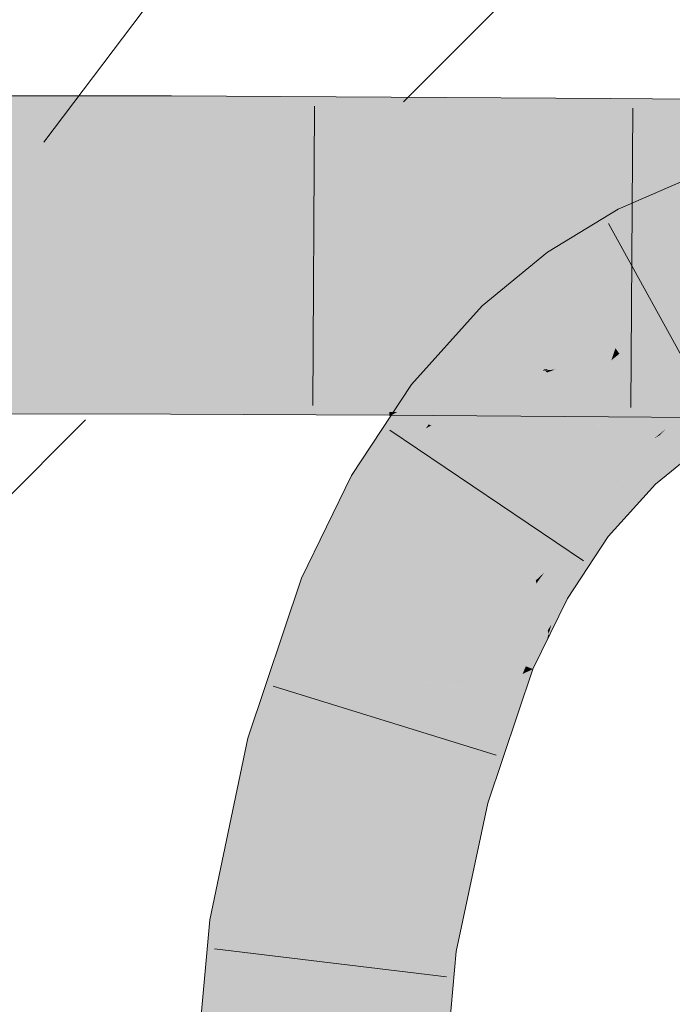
# Model space of a CAD drawing. Extents: x -620 to 300, y 62 to 1112.
# Tile 274 of 286: x 239.811 to 240.468, y 857.531 to 858.521. Entities that reach past the tile are written whole.
import ezdxf

# ---------------------------------------------------------------- set-up
doc = ezdxf.new("R2010")
doc.units = 0
doc.layers.get('0').update_dxf_attribs({"lineweight": 13})
doc.layers.add('E_Detail_Linie_Text_Bem', color=7, linetype='Continuous', lineweight=13)
for name, color, linetype, lineweight, true_color in [('E_Detail_Wandschraffur', 7, 'Continuous', 5, 0xc0c0c0), ('E_Leerrohr 25-A06G9SFR8I', 7, 'Continuous', 9, 0xff8000), ('E_Leerrohr 25-Shading', 7, 'Continuous', 9, 0xff8000), ('E_Leerrohr 32-A06G9SFT8I', 7, 'Continuous', 9, 0x00b300), ('E_Leerrohr 32-Shading', 7, 'Continuous', 9, 0x00b300)]:
    doc.layers.add(name, color=color, linetype=linetype, lineweight=lineweight, true_color=true_color)

# ---------------------------------------------------------------- blocks, each defined once
blk = doc.blocks.new('Shading-A06G9S0W8I', base_point=(238.89949, 753.65686))
at = {"layer": 'E_Leerrohr 25-Shading', "color": 43, "true_color": 0xd7ab7f}
for points in [[(240.49138, 858.36487), (240.41327, 858.33099), (240.46945, 858.31555), (240.4301, 858.29852)], [(240.34204, 858.28754), (240.36322, 858.25763), (240.41327, 858.33099), (240.4301, 858.29852)], [(240.34204, 858.28754), (240.27635, 858.23358), (240.34453, 858.24231), (240.29408, 858.21533)], [(240.34204, 858.28754), (240.34453, 858.24231), (240.36322, 858.25763)], [(240.29408, 858.21533), (240.30188, 858.20734), (240.34453, 858.24231)], [(240.29408, 858.21533), (240.27635, 858.23358), (240.20526, 858.15448), (240.20509, 858.1546)], [(240.30188, 858.20734), (240.29408, 858.21533), (240.21442, 858.1474), (240.20526, 858.15448)], [(240.2748, 858.17731), (240.30188, 858.20734), (240.21735, 858.14514), (240.21442, 858.1474)], [(240.2748, 858.17731), (240.21735, 858.14514), (240.24776, 858.15881)], [(240.2748, 858.17731), (240.24776, 858.15881), (240.26511, 858.16663)], [(240.24776, 858.15881), (240.21735, 858.14514), (240.2341, 858.14948), (240.21992, 858.14313)], [(240.23152, 858.14771), (240.22227, 858.14136), (240.25894, 858.15979), (240.23407, 858.1322)], [(240.26001, 858.16095), (240.2341, 858.14948), (240.25894, 858.15979), (240.23152, 858.14771)], [(240.26511, 858.16663), (240.24776, 858.15881), (240.26001, 858.16095), (240.2341, 858.14948)], [(240.21442, 858.1474), (240.20509, 858.1546), (240.20244, 858.13702), (240.18848, 858.12946)], [(240.21992, 858.14313), (240.22227, 858.14136), (240.2341, 858.14948)], [(240.18156, 858.11896), (240.22227, 858.14136), (240.19241, 858.12836), (240.21992, 858.14313)], [(240.22227, 858.14136), (240.18156, 858.11896), (240.20253, 858.12427)], [(240.21992, 858.14313), (240.21735, 858.14514), (240.19241, 858.12836), (240.20244, 858.13702)], [(240.21735, 858.14514), (240.21442, 858.1474), (240.20244, 858.13702)], [(240.20253, 858.12427), (240.23407, 858.1322), (240.22227, 858.14136)], [(240.51138, 858.14154), (240.46545, 858.11346), (240.49541, 858.08893), (240.48663, 858.08356)], [(240.16698, 858.05042), (240.23407, 858.1322), (240.16176, 858.08893), (240.20253, 858.12427)], [(240.23407, 858.1322), (240.16698, 858.05042), (240.22243, 858.11456)], [(240.18848, 858.12946), (240.18156, 858.11896), (240.20244, 858.13702)], [(240.20253, 858.12427), (240.18156, 858.11896), (240.16176, 858.08893)], [(240.22243, 858.11456), (240.16698, 858.05042), (240.2198, 858.1106), (240.16745, 858.05011)], [(240.16745, 858.05011), (240.17651, 858.04498), (240.2198, 858.1106)], [(240.46574, 858.11304), (240.46545, 858.11346), (240.42912, 858.0766), (240.46049, 858.10944)], [(240.46574, 858.11304), (240.42912, 858.0766), (240.42996, 858.07574)], [(240.42996, 858.07574), (240.45071, 858.05444), (240.46574, 858.11304), (240.48663, 858.08356)], [(240.45506, 858.10376), (240.46049, 858.10944), (240.44933, 858.10034)], [(240.42912, 858.0766), (240.45506, 858.10376), (240.42517, 858.08069), (240.44933, 858.10034)], [(240.16698, 858.05042), (240.16176, 858.08893), (240.14467, 858.06305)], [(240.41183, 858.05103), (240.42912, 858.0766), (240.37399, 858.02417), (240.42517, 858.08069)], [(240.42996, 858.07574), (240.42912, 858.0766), (240.38785, 858.01349), (240.38698, 858.01416)], [(240.38785, 858.01349), (240.40297, 858.00183), (240.42996, 858.07574), (240.45071, 858.05444)], [(240.14467, 858.06305), (240.09453, 857.9599), (240.16698, 858.05042), (240.10345, 857.95642)], [(240.16698, 858.05042), (240.10345, 857.95642), (240.16745, 858.05011), (240.10387, 857.95624)], [(240.10387, 857.95624), (240.12862, 857.94653), (240.16745, 858.05011), (240.17651, 858.04498)], [(240.41183, 858.05103), (240.37399, 858.02417), (240.37906, 858.02026)], [(240.38698, 858.01416), (240.41183, 858.05103), (240.37906, 858.02026)], [(240.37399, 858.02417), (240.33022, 857.95764), (240.37564, 858.02289)], [(240.33022, 857.95764), (240.33879, 857.96552), (240.37564, 858.02289), (240.37906, 858.02026)], [(240.33879, 857.96552), (240.38345, 858.00641), (240.37906, 858.02026), (240.38698, 858.01416)], [(240.38785, 858.01349), (240.38698, 858.01416), (240.35591, 857.94305), (240.35504, 857.9436)], [(240.35591, 857.94305), (240.36206, 857.93958), (240.38785, 858.01349), (240.40297, 858.00183)], [(240.33896, 857.9527), (240.38345, 858.00641), (240.3322, 857.95654), (240.33879, 857.96552)], [(240.35504, 857.9436), (240.38345, 858.00641), (240.33896, 857.9527)], [(240.09453, 857.9599), (240.07452, 857.90039), (240.10345, 857.95642)], [(240.33879, 857.96552), (240.33022, 857.95764), (240.3322, 857.95654)], [(240.10345, 857.95642), (240.07452, 857.90039), (240.10387, 857.95624), (240.07532, 857.90106)], [(240.07532, 857.90106), (240.12862, 857.94653), (240.10387, 857.95624)], [(240.33102, 857.95428), (240.33022, 857.95764), (240.29318, 857.88196), (240.29317, 857.88196)], [(240.29553, 857.88098), (240.33354, 857.94379), (240.29318, 857.88196), (240.33102, 857.95428)], [(240.3322, 857.95654), (240.33022, 857.95764), (240.33102, 857.95428)], [(240.33354, 857.94379), (240.33896, 857.9527), (240.33102, 857.95428), (240.3322, 857.95654)], [(240.33354, 857.94379), (240.35504, 857.9436), (240.33896, 857.9527)], [(240.07452, 857.90039), (240.04045, 857.79895), (240.12862, 857.94653), (240.07579, 857.78937)], [(240.33354, 857.94379), (240.29553, 857.88098), (240.34013, 857.9162), (240.31438, 857.8736)], [(240.35504, 857.9436), (240.33354, 857.94379), (240.35342, 857.93817), (240.34013, 857.9162)], [(240.35591, 857.94305), (240.35504, 857.9436), (240.34357, 857.90186), (240.34312, 857.90375)], [(240.34357, 857.90186), (240.36206, 857.93958), (240.35591, 857.94305)], [(240.34013, 857.9162), (240.34227, 857.90735), (240.35342, 857.93817), (240.34605, 857.91351)], [(240.31438, 857.8736), (240.32022, 857.87134), (240.34013, 857.9162), (240.34227, 857.90735)], [(240.34227, 857.90735), (240.34312, 857.90375), (240.34605, 857.91351)], [(240.32022, 857.87134), (240.32724, 857.86853), (240.34227, 857.90735), (240.34312, 857.90375)], [(240.34312, 857.90375), (240.32724, 857.86853), (240.34099, 857.89661)], [(240.34357, 857.90186), (240.34312, 857.90375), (240.34099, 857.89661)], [(240.29317, 857.88196), (240.28093, 857.84564), (240.29553, 857.88098)], [(240.30321, 857.87799), (240.29553, 857.88098), (240.29286, 857.8515), (240.28093, 857.84564)], [(240.30849, 857.85925), (240.31438, 857.8736), (240.29286, 857.8515), (240.30321, 857.87799)], [(240.32022, 857.87134), (240.31438, 857.8736), (240.31693, 857.86346), (240.30849, 857.85925)], [(240.31693, 857.86346), (240.32724, 857.86853), (240.32022, 857.87134)], [(240.26466, 857.7384), (240.31693, 857.86346), (240.2594, 857.73981), (240.30849, 857.85925)], [(240.31757, 857.83984), (240.32724, 857.86853), (240.30771, 857.84137), (240.31693, 857.86346)], [(240.29286, 857.8515), (240.28093, 857.84564), (240.25015, 857.74231), (240.24646, 857.74335)], [(240.2594, 857.73981), (240.30849, 857.85925), (240.25015, 857.74231), (240.29286, 857.8515)], [(240.28181, 857.73376), (240.31757, 857.83984), (240.26466, 857.7384), (240.30771, 857.84137)], [(240.0022, 857.61627), (240.03851, 857.61163), (240.04045, 857.79895), (240.07579, 857.78937)], [(240.25015, 857.74231), (240.24646, 857.74335), (240.21387, 857.58917), (240.21387, 857.58923)], [(240.2206, 857.58832), (240.2594, 857.73981), (240.21387, 857.58917), (240.25015, 857.74231)], [(240.26466, 857.7384), (240.2594, 857.73981), (240.22507, 857.58777), (240.2206, 857.58832)], [(240.22507, 857.58777), (240.25018, 857.58453), (240.26466, 857.7384), (240.28181, 857.73376)], [(239.96722, 857.23163), (240.0038, 857.22998), (240.0022, 857.61627), (240.03851, 857.61163)], [(240.2206, 857.58832), (240.21387, 857.58923), (240.1804, 857.22217)], [(240.22507, 857.58777), (240.2206, 857.58832), (240.18253, 857.22205), (240.1804, 857.22217)], [(240.18253, 857.22205), (240.21698, 857.22052), (240.22507, 857.58777), (240.25018, 857.58453)]]:
    blk.add_solid(points, dxfattribs=at)
at = {"layer": 'E_Leerrohr 25-Shading', "color": 31, "true_color": 0xfabd7f}
for points in [[(240.44992, 858.26019), (240.46945, 858.31555), (240.4301, 858.29852)], [(240.44992, 858.26019), (240.51959, 858.26855), (240.46945, 858.31555), (240.51022, 858.30469)], [(240.44992, 858.26019), (240.4301, 858.29852), (240.37042, 858.2475), (240.36322, 858.25763)], [(240.52597, 858.24396), (240.51959, 858.26855), (240.46228, 858.23633), (240.44992, 858.26019)], [(240.37042, 858.2475), (240.36322, 858.25763), (240.34453, 858.24231)], [(240.46228, 858.23633), (240.44992, 858.26019), (240.38687, 858.2243), (240.37042, 858.2475)], [(240.38687, 858.2243), (240.37042, 858.2475), (240.30188, 858.20734), (240.34453, 858.24231)], [(240.51411, 858.24255), (240.46228, 858.23633), (240.47073, 858.22003)], [(240.44914, 858.2121), (240.46228, 858.23633), (240.40099, 858.20441), (240.38687, 858.2243)], [(240.47073, 858.22003), (240.46228, 858.23633), (240.46082, 858.21393), (240.44914, 858.2121)], [(240.40099, 858.20441), (240.38687, 858.2243), (240.32039, 858.18835), (240.30188, 858.20734)], [(240.47662, 858.20862), (240.47073, 858.22003), (240.46082, 858.21393)], [(240.32039, 858.18835), (240.30188, 858.20734), (240.2748, 858.17731)], [(240.44489, 858.20422), (240.44914, 858.2121), (240.40845, 858.19385), (240.40099, 858.20441)], [(240.44914, 858.2121), (240.44489, 858.20422), (240.46082, 858.21393)], [(240.44489, 858.20422), (240.47662, 858.20862), (240.46082, 858.21393)], [(240.44489, 858.20422), (240.47415, 858.17664), (240.47662, 858.20862), (240.4942, 858.17468)], [(240.36479, 858.1781), (240.40845, 858.19385), (240.32039, 858.18835), (240.40099, 858.20441)], [(240.43811, 858.20227), (240.40845, 858.19385), (240.43024, 858.19672), (240.41035, 858.19116)], [(240.44347, 858.16553), (240.4346, 858.19794), (240.42384, 858.17212), (240.41434, 858.18555)], [(240.4346, 858.19794), (240.43005, 858.19666), (240.41434, 858.18555)], [(240.4346, 858.19794), (240.44489, 858.20422), (240.43024, 858.19672), (240.43811, 858.20227)], [(240.45523, 858.16724), (240.44489, 858.20422), (240.44261, 858.16864), (240.4346, 858.19794)], [(240.47415, 858.17664), (240.44489, 858.20422), (240.45201, 858.17877)], [(240.33348, 858.17487), (240.32039, 858.18835), (240.26511, 858.16663), (240.2748, 858.17731)], [(240.36479, 858.1781), (240.32039, 858.18835), (240.33348, 858.17487)], [(240.41035, 858.19116), (240.40845, 858.19385), (240.33945, 858.16876), (240.33931, 858.16888)], [(240.41035, 858.19116), (240.33945, 858.16876), (240.34988, 858.16974)], [(240.41035, 858.19116), (240.34143, 858.16669), (240.40625, 858.17896), (240.34198, 858.16614)], [(240.41035, 858.19116), (240.40625, 858.17896), (240.41434, 858.18555)], [(240.43005, 858.19666), (240.41035, 858.19116), (240.41434, 858.18555)], [(240.33348, 858.17487), (240.33839, 858.16986), (240.36479, 858.1781), (240.34314, 858.17029)], [(240.34198, 858.16614), (240.36353, 858.14398), (240.40625, 858.17896)], [(240.46049, 858.10944), (240.42204, 858.17285), (240.36353, 858.14398), (240.40625, 858.17896)], [(240.42204, 858.17285), (240.41434, 858.18555), (240.40625, 858.17896)], [(240.42384, 858.17212), (240.41434, 858.18555), (240.42204, 858.17285)], [(240.46957, 858.11597), (240.51138, 858.14154), (240.45201, 858.17877), (240.47415, 858.17664)], [(240.33931, 858.16888), (240.23407, 858.1322), (240.24268, 858.12555)], [(240.25894, 858.15979), (240.23407, 858.1322), (240.33757, 858.16827)], [(240.33931, 858.16888), (240.24268, 858.12555), (240.34143, 858.16669), (240.24475, 858.12396)], [(240.33839, 858.16986), (240.26001, 858.16095), (240.33757, 858.16827), (240.25894, 858.15979)], [(240.26511, 858.16663), (240.26001, 858.16095), (240.33348, 858.17487), (240.33839, 858.16986)], [(240.33839, 858.16986), (240.33757, 858.16827), (240.33931, 858.16888)], [(240.33839, 858.16986), (240.33931, 858.16888), (240.34314, 858.17029)], [(240.33945, 858.16876), (240.34143, 858.16669), (240.34988, 858.16974)], [(240.45291, 858.13116), (240.42384, 858.17212), (240.46049, 858.10944), (240.42204, 858.17285)], [(240.45291, 858.13116), (240.44347, 858.16553), (240.42384, 858.17212)], [(240.45291, 858.13116), (240.46957, 858.11597), (240.44261, 858.16864), (240.45523, 858.16724)], [(240.24475, 858.12396), (240.30403, 858.07819), (240.34143, 858.16669), (240.36353, 858.14398)], [(240.36353, 858.14398), (240.30403, 858.07819), (240.42517, 858.08069), (240.36256, 858.03302)], [(240.44933, 858.10034), (240.46049, 858.10944), (240.36827, 858.13916), (240.36353, 858.14398)], [(240.42517, 858.08069), (240.44933, 858.10034), (240.36827, 858.13916)], [(240.23407, 858.1322), (240.22243, 858.11456), (240.24268, 858.12555)], [(240.46957, 858.11597), (240.45291, 858.13116), (240.46545, 858.11346)], [(240.46049, 858.10944), (240.46545, 858.11346), (240.45291, 858.13116)], [(240.24268, 858.12555), (240.22243, 858.11456), (240.24475, 858.12396), (240.22505, 858.1134)], [(240.22505, 858.1134), (240.30403, 858.07819), (240.24475, 858.12396)], [(240.30403, 858.07819), (240.22505, 858.1134), (240.17651, 858.04498), (240.2198, 858.1106)], [(240.22505, 858.1134), (240.22243, 858.11456), (240.2198, 858.1106)], [(240.36256, 858.03302), (240.37399, 858.02417), (240.42517, 858.08069)], [(240.30403, 858.07819), (240.17651, 858.04498), (240.25336, 858.00134)], [(240.30403, 858.07819), (240.25336, 858.00134), (240.36256, 858.03302), (240.28946, 857.98083)], [(240.12862, 857.94653), (240.21089, 857.91425), (240.17651, 858.04498), (240.25336, 858.00134)], [(240.36256, 858.03302), (240.28946, 857.98083), (240.37396, 858.02423), (240.31693, 857.96521)], [(240.31693, 857.96521), (240.33022, 857.95764), (240.37396, 858.02423), (240.37399, 858.02417)], [(240.25336, 858.00134), (240.22054, 857.93402), (240.28946, 857.98083)], [(240.28946, 857.98083), (240.22054, 857.93402), (240.31693, 857.96521), (240.30333, 857.95184)], [(240.30333, 857.95184), (240.33022, 857.95764), (240.31693, 857.96521)], [(240.30333, 857.95184), (240.22054, 857.93402), (240.24959, 857.89905), (240.21089, 857.91425)], [(240.33022, 857.95764), (240.30333, 857.95184), (240.29317, 857.88196), (240.24959, 857.89905)], [(240.07579, 857.78937), (240.16113, 857.76636), (240.12862, 857.94653), (240.21089, 857.91425)], [(240.21089, 857.91425), (240.19247, 857.8595), (240.29317, 857.88196), (240.28093, 857.84564)], [(240.25378, 857.84985), (240.19247, 857.8595), (240.18721, 857.75934), (240.16113, 857.76636)], [(240.27464, 857.84662), (240.25378, 857.84985), (240.22374, 857.74945), (240.18721, 857.75934)], [(240.24646, 857.74335), (240.28093, 857.84564), (240.22374, 857.74945), (240.27464, 857.84662)], [(240.03851, 857.61163), (240.12619, 857.6004), (240.07579, 857.78937), (240.16113, 857.76636)], [(240.16113, 857.76636), (240.14926, 857.71002), (240.18721, 857.75934)], [(240.18721, 857.75934), (240.14926, 857.71002), (240.22374, 857.74945), (240.21422, 857.7323)], [(240.24644, 857.74335), (240.21422, 857.7323), (240.19136, 857.5921), (240.14015, 857.59863)], [(240.21387, 857.58923), (240.24646, 857.74335), (240.19136, 857.5921), (240.24644, 857.74335)], [(240.21422, 857.7323), (240.24646, 857.74335), (240.22374, 857.74945)], [(240.21422, 857.7323), (240.14926, 857.71002), (240.14015, 857.59863), (240.12619, 857.6004)], [(240.0038, 857.22998), (240.0921, 857.22607), (240.03851, 857.61163), (240.12619, 857.6004)], [(240.12619, 857.6004), (240.12341, 857.56995), (240.14015, 857.59863)], [(240.12341, 857.56995), (240.21387, 857.58923), (240.14015, 857.59863)], [(240.12341, 857.56995), (240.0921, 857.22607), (240.21387, 857.58923), (240.1804, 857.22217)]]:
    blk.add_solid(points, dxfattribs=at)
at = {"layer": 'E_Leerrohr 32-Shading', "color": 83, "true_color": 0x7fbd7f}
for points in [[(239.96353, 858.42767), (239.96359, 858.44476), (239.74225, 858.42822), (239.74225, 858.44513)], [(240.18465, 858.42578), (240.18474, 858.44366), (239.96353, 858.42767), (239.96359, 858.44476)], [(240.4055, 858.42322), (240.40564, 858.44214), (240.18465, 858.42578), (240.18474, 858.44366)], [(240.62613, 858.42059), (240.62625, 858.44061), (240.4055, 858.42322), (240.40564, 858.44214)], [(239.74225, 858.42822), (239.74226, 858.4035), (239.96353, 858.42767), (239.96346, 858.40295)], [(239.96353, 858.42767), (239.96346, 858.40295), (240.18465, 858.42578), (240.18449, 858.40106)], [(240.18465, 858.42578), (240.18449, 858.40106), (240.4055, 858.42322), (240.40533, 858.3985)], [(240.4055, 858.42322), (240.40533, 858.3985), (240.62613, 858.42059), (240.62598, 858.39587)], [(239.74226, 858.4035), (239.74228, 858.39825), (239.96346, 858.40295), (239.96344, 858.39795)], [(240.18449, 858.40106), (239.96346, 858.40295), (240.18448, 858.3974), (239.96344, 858.39862)], [(239.96344, 858.39862), (239.96344, 858.39795), (240.18448, 858.3974), (240.18446, 858.39679)], [(240.18448, 858.3974), (240.18446, 858.39679), (240.40532, 858.39569), (240.4053, 858.39532)], [(240.40533, 858.3985), (240.18449, 858.40106), (240.40532, 858.39569), (240.18448, 858.3974)], [(240.40533, 858.3985), (240.4053, 858.39532), (240.62598, 858.39587), (240.62596, 858.39374)], [(239.96263, 858.15015), (239.96271, 858.17163), (239.74242, 858.1507), (239.74242, 858.172)], [(239.96271, 858.17139), (239.96263, 858.15015), (240.18312, 858.1698), (240.183, 858.14825)], [(240.18312, 858.1698), (240.18314, 858.17053), (239.96271, 858.17139), (239.96271, 858.17163)], [(240.18312, 858.1698), (240.183, 858.14825), (240.40373, 858.16772), (240.40358, 858.14569)], [(240.40373, 858.16772), (240.40375, 858.16901), (240.18312, 858.1698), (240.18314, 858.17053)], [(240.42326, 858.16754), (240.40373, 858.16772), (240.43695, 858.14526), (240.40358, 858.14569)], [(240.40373, 858.16772), (240.45045, 858.1673), (240.40375, 858.16901), (240.43916, 858.16876)], [(240.6244, 858.14307), (240.45522, 858.16724), (240.43695, 858.14526), (240.42326, 858.16754)], [(240.45045, 858.1673), (240.62454, 858.16559), (240.43916, 858.16876), (240.62456, 858.16748)], [(240.45522, 858.16724), (240.6244, 858.14307), (240.62444, 858.14807)], [(240.62454, 858.16559), (240.45522, 858.16724), (240.62444, 858.14807)], [(239.74243, 858.12946), (239.96257, 858.12891), (239.74242, 858.1507), (239.96263, 858.15015)], [(239.96263, 858.15015), (239.96257, 858.12891), (240.183, 858.14825), (240.18288, 858.12701)], [(240.22961, 858.14771), (240.183, 858.14825), (240.19078, 858.12695), (240.18288, 858.12701)], [(240.40358, 858.14569), (240.22961, 858.14771), (240.40344, 858.12445), (240.19078, 858.12695)], [(240.54185, 858.14404), (240.40358, 858.14569), (240.54767, 858.12274), (240.40344, 858.12445)], [(239.74245, 858.12512), (239.96255, 858.12476), (239.74243, 858.12946), (239.96257, 858.12891)], [(239.96255, 858.12476), (240.18285, 858.12366), (239.96257, 858.12891), (240.18288, 858.12701)], [(240.18288, 858.12701), (240.18285, 858.12366), (240.1908, 858.12695), (240.18468, 858.12366)], [(240.18468, 858.12366), (240.40343, 858.12219), (240.1908, 858.12695), (240.40344, 858.12445)], [(240.40344, 858.12445), (240.40343, 858.12219), (240.55582, 858.12262), (240.55612, 858.12109)]]:
    blk.add_solid(points, dxfattribs=at)
at = {"layer": 'E_Leerrohr 32-Shading', "color": 83, "true_color": 0x7fd57f}
for points in [[(239.96339, 858.3858), (239.96344, 858.39795), (239.74228, 858.38556), (239.74228, 858.39825)], [(240.1844, 858.38654), (240.18446, 858.39679), (239.96339, 858.3858), (239.96344, 858.39795)], [(240.40526, 858.38763), (240.4053, 858.39532), (240.1844, 858.38654), (240.18446, 858.39679)], [(240.62593, 858.38873), (240.62596, 858.39374), (240.40526, 858.38763), (240.4053, 858.39532)], [(239.74231, 858.32581), (239.9632, 858.32605), (239.74228, 858.38556), (239.96339, 858.3858)], [(239.9632, 858.32605), (240.18405, 858.32678), (239.96339, 858.3858), (240.1844, 858.38654)], [(240.18405, 858.32678), (240.40485, 858.32788), (240.1844, 858.38654), (240.40526, 858.38763)], [(240.40485, 858.32788), (240.62556, 858.32898), (240.40526, 858.38763), (240.62593, 858.38873)], [(239.74232, 858.30548), (239.96313, 858.30542), (239.74231, 858.32581), (239.9632, 858.32605)], [(239.96313, 858.30542), (240.18393, 858.30505), (239.9632, 858.32605), (240.18405, 858.32678)], [(240.18393, 858.30505), (240.40468, 858.30463), (240.18405, 858.32678), (240.40485, 858.32788)], [(240.40485, 858.32788), (240.40468, 858.30463), (240.57375, 858.32874), (240.47591, 858.3045)], [(239.74234, 858.2851), (239.96307, 858.28479), (239.74232, 858.30548), (239.96313, 858.30542)], [(239.96313, 858.30542), (239.96307, 858.2854), (240.18393, 858.30505), (240.18381, 858.28546)], [(240.18393, 858.30505), (240.18381, 858.28546), (240.40468, 858.30463), (240.40456, 858.28534)], [(240.40468, 858.30463), (240.40456, 858.28534), (240.6254, 858.3042), (240.62529, 858.28516)], [(239.96306, 858.28064), (239.96307, 858.28479), (239.74234, 858.28076), (239.74234, 858.2851)], [(239.74236, 858.2746), (239.96304, 858.27484), (239.74234, 858.28076), (239.96306, 858.28064)], [(239.96304, 858.27484), (240.18375, 858.27557), (239.96306, 858.28064), (240.18378, 858.28033)], [(240.18379, 858.28229), (240.18379, 858.28369), (239.96306, 858.28308), (239.96307, 858.28479)], [(239.96306, 858.28064), (240.18378, 858.28033), (239.96306, 858.28308), (240.18379, 858.28229)], [(239.96307, 858.2854), (239.96307, 858.28479), (240.18381, 858.28546), (240.18379, 858.28369)], [(240.18375, 858.27557), (240.18344, 858.22437), (240.4045, 858.27667), (240.40413, 858.22546)], [(240.18375, 858.27557), (240.4045, 858.27667), (240.18378, 858.28033), (240.40451, 858.27991)], [(240.18378, 858.28033), (240.40451, 858.27991), (240.18379, 858.28229), (240.40453, 858.28131)], [(240.18381, 858.28546), (240.18379, 858.28369), (240.40456, 858.28534), (240.40453, 858.28217)], [(240.40453, 858.28131), (240.40453, 858.28217), (240.18379, 858.28229), (240.18379, 858.28369)], [(240.4045, 858.27667), (240.40413, 858.22546), (240.62524, 858.27777), (240.62492, 858.22656)], [(240.4045, 858.27667), (240.62524, 858.27777), (240.40451, 858.27991), (240.62524, 858.27942)], [(240.62524, 858.27942), (240.62526, 858.28064), (240.40451, 858.27991), (240.40453, 858.28217)], [(240.40456, 858.28534), (240.40453, 858.28217), (240.62529, 858.28516), (240.62526, 858.28064)], [(239.74242, 858.172), (239.96271, 858.17163), (239.74236, 858.2746), (239.96304, 858.27484)], [(239.96304, 858.27484), (239.96288, 858.22363), (240.18375, 858.27557), (240.18344, 858.22437)], [(239.96288, 858.22363), (239.96271, 858.17163), (240.18344, 858.22437), (240.18314, 858.17053)], [(240.18344, 858.22437), (240.18314, 858.17053), (240.40413, 858.22546), (240.40375, 858.16901)], [(240.40413, 858.22546), (240.40375, 858.16901), (240.62492, 858.22656), (240.62456, 858.16748)]]:
    blk.add_solid(points, dxfattribs=at)
blk = doc.blocks.new('Referenz-A06G9SFV8I')
at = {"layer": 'E_Detail_Linie_Text_Bem', "color": 0, "linetype": 'Continuous', "ltscale": 0.13}
blk.add_line((239.83509, 858.39835), (241.50462, 860.60666), dxfattribs=at)
at = {"layer": 'E_Detail_Wandschraffur', "linetype": 'ByBlock', "ltscale": 0.13}
for p, q in [((240.19699, 858.43895), (241.03689, 859.27885)), ((238.56672, 856.80868), (239.87699, 858.11895))]:
    blk.add_line(p, q, dxfattribs=at)
at = {"layer": 'E_Leerrohr 25-A06G9SFR8I', "linetype": 'Continuous', "ltscale": 0.13}
for p, q in [((240.41326, 858.33101), (240.49138, 858.36487)), ((240.34204, 858.28753), (240.41326, 858.33101)), ((240.51689, 858.11065), (240.40344, 858.31645)), ((240.27635, 858.23359), (240.34204, 858.28753)), ((240.20509, 858.1546), (240.27635, 858.23359)), ((240.14468, 858.06307), (240.20509, 858.1546)), ((240.37836, 857.97748), (240.18352, 858.10887)), ((240.45071, 858.05442), (240.48663, 858.08358)), ((240.09453, 857.95991), (240.14468, 858.06307)), ((240.40297, 858.00181), (240.45071, 858.05442)), ((240.36205, 857.93959), (240.40297, 858.00181)), ((240.04044, 857.79893), (240.09453, 857.95991)), ((240.32724, 857.86856), (240.36205, 857.93959)), ((240.28181, 857.73378), (240.32724, 857.86856)), ((240.29026, 857.78178), (240.06583, 857.85148)), ((240.00219, 857.61625), (240.04044, 857.79893)), ((240.25018, 857.58456), (240.28181, 857.73378)), ((239.96722, 857.2316), (240.00219, 857.61625)), ((240.24034, 857.55896), (240.00706, 857.58734)), ((240.21698, 857.22051), (240.25018, 857.58456))]:
    blk.add_line(p, q, dxfattribs=at)
at = {"layer": 'E_Leerrohr 32-A06G9SFT8I', "linetype": 'Continuous', "ltscale": 0.13}
for p, q in [((239.96359, 858.44478), (239.74224, 858.4451)), ((240.18475, 858.44368), (239.96359, 858.44478)), ((240.40563, 858.44217), (240.18475, 858.44368)), ((240.62625, 858.44063), (240.40563, 858.44217)), ((240.10748, 858.43446), (240.10599, 858.13367)), ((240.42776, 858.43241), (240.4257, 858.13162)), ((239.96255, 858.12478), (239.74244, 858.1251)), ((240.18285, 858.12368), (239.96255, 858.12478)), ((240.40342, 858.12217), (240.18285, 858.12368)), ((240.62426, 858.12063), (240.40342, 858.12217))]:
    blk.add_line(p, q, dxfattribs=at)

msp = doc.modelspace()

# ---------------------------------------------------------------- block references
at = {"color": 8, "lineweight": 25, "ltscale": 0.25, "true_color": 0x808080}
msp.add_blockref('Referenz-A06G9SFV8I', (0, 0), dxfattribs=at)
msp.add_blockref('Shading-A06G9S0W8I', (238.89949, 753.65686))

doc.saveas('drawing.dxf')
